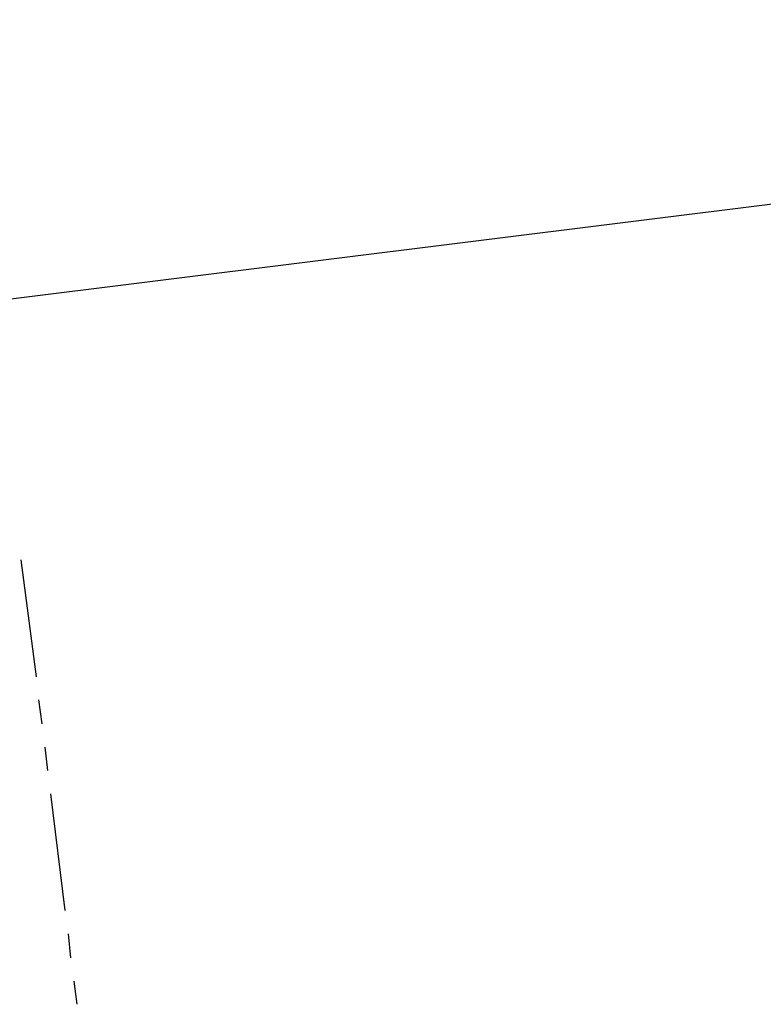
# Model space of a CAD drawing. Header units: feet. Extents: x -79 to 198, y -22 to 181.
# Tile 276 of 277: x 151 to 167, y 104 to 125. Entities that reach past the tile are written whole.
import ezdxf

# ---------------------------------------------------------------- set-up
doc = ezdxf.new("R2010")
doc.units = ezdxf.units.FT
doc.layers.add('A-LINEA', color=7, linetype='CONTINUOUS')

msp = doc.modelspace()

# ---------------------------------------------------------------- linework, layer by layer
at = {"layer": 'A-LINEA'}
for p, q in [((146.2933, 118.4044), (198.3867, 124.9111)), ((151.1867, 113.4578), (151.5067, 110.9778)), ((151.56, 110.4844), (151.6267, 109.9778)), ((151.6933, 109.4844), (151.7467, 108.9911)), ((151.8133, 108.4978), (152.12, 106.0178)), ((152.1867, 105.5244), (152.24, 105.0178)), ((152.3067, 104.5244), (152.3733, 104.0311))]:
    msp.add_line(p, q, dxfattribs=at)

doc.saveas('drawing.dxf')
